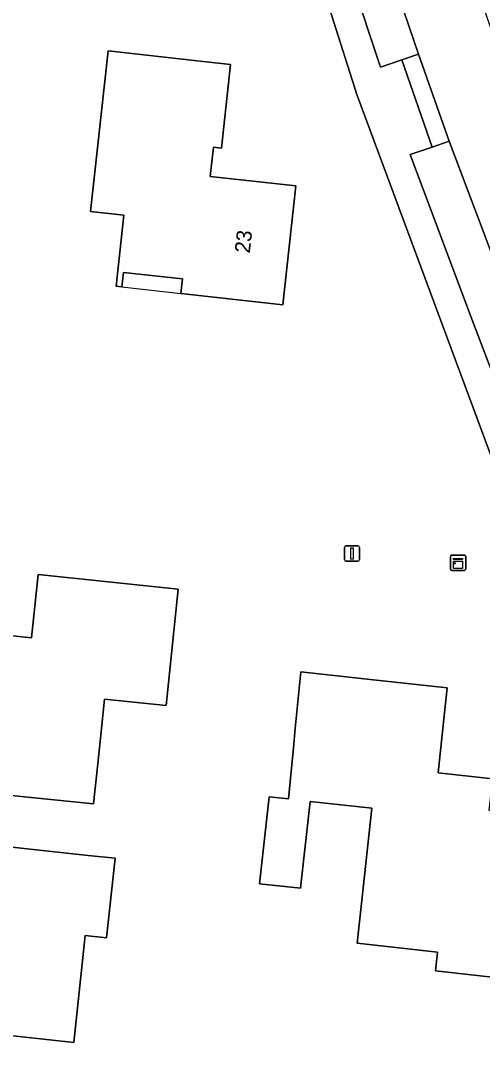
# Model space of a CAD drawing. Extents: x 162396 to 163643, y 386452 to 387406.
# Drawn here: x 163008.7 to 163039, y 386979.1 to 387046.4 of the extents above; entities that cross this region are included whole.
import ezdxf

# ---------------------------------------------------------------- set-up
doc = ezdxf.new("R2010")
doc.units = 0
for name, color, linetype in [('IMGEO_Berm_groen', 7, 'Continuous'), ('IMGEO_Erf', 7, 'Continuous'), ('IMGEO_Kast', 7, 'Continuous'), ('IMGEO_Lichtmast', 7, 'Continuous'), ('IMGEO_Oever', 7, 'Continuous'), ('IMGEO_Pand', 7, 'Continuous'), ('IMGEO_Pand_nummerreeks', 7, 'Continuous'), ('IMGEO_Pand_overbouw', 7, 'Continuous'), ('IMGEO_Parkeervlak_halfverhard', 7, 'Continuous'), ('IMGEO_Rijbaan_lokaal_gesloten', 7, 'Continuous'), ('IMGEO_Rijbaan_lokaal_open', 7, 'Continuous'), ('IMGEO_Voetpad_open', 7, 'Continuous'), ('IMGEO_Waterloop', 7, 'Continuous')]:
    doc.layers.add(name, color=color, linetype=linetype)

msp = doc.modelspace()

# ---------------------------------------------------------------- linework, layer by layer
at = {"layer": 'IMGEO_Berm_groen'}
msp.add_lwpolyline([(163036.769, 387038.48), (163035.657, 387038.086), (163034.229, 387037.607), (163038.187, 387026.999), (163043.199, 387013.906), (163045.696, 387014.905)], close=True, dxfattribs=at)
msp.add_arc((163673.711, 387260.412), 669.52, 195.657032, 198.713116, dxfattribs=at)
at = {"layer": 'IMGEO_Erf'}
for points in [[(163074.122, 386945.175), (163067.344, 386957.823), (163057.319, 386977.598), (163053.248, 386986.028), (163046.866, 387000), (163042.57, 387009.785), (163041.387, 387012.856), (163030.729, 387041.536), (163024.497, 387061.137), (163016.462, 387091.359)], [(163024.353, 386989.835), (163024.972, 386995.528), (163026.251, 386995.39), (163026.574, 386998.747), (163026.694, 387000), (163027.051, 387003.724), (163031.413, 387003.25), (163036.652, 387002.68), (163036.361, 387000), (163036.046, 386997.103), (163039.606, 386996.715), (163039.383, 386994.664), (163040.293, 386994.565), (163040.71, 386995.245)], [(163042.696, 386995.186), (163042.979, 386994.643), (163043.07, 386994.037), (163042.734, 386990.948), (163046.537, 386990.534), (163045.724, 386983.055), (163040.754, 386983.595), (163035.888, 386984.124), (163036.022, 386985.361), (163030.75, 386985.934), (163031.034, 386988.55), (163031.713, 386994.796), (163027.664, 386995.236), (163027.045, 386989.543), (163024.353, 386989.835)]]:
    msp.add_lwpolyline(points, dxfattribs=at)
for points in [[(163015.325, 387028.935), (163014.951, 387028.977), (163015.465, 387033.634), (163013.282, 387033.875), (163014.443, 387044.395), (163020.66, 387043.708), (163022.459, 387043.509), (163021.855, 387038.038), (163021.326, 387038.097), (163021.114, 387036.177), (163026.736, 387035.556), (163025.875, 387027.765), (163019.192, 387028.502), (163019.298, 387029.464), (163015.431, 387029.891)], [(163007.887, 386995.648), (163008.024, 386996.955), (163008.083, 386997.518), (163004.173, 386997.925), (163004.389, 387000), (163004.854, 387004.455), (163006.285, 387004.306), (163006.487, 387006.25), (163009.415, 387005.945), (163009.848, 387010.094), (163019.028, 387009.138), (163018.234, 387001.519), (163014.197, 387001.94), (163013.995, 387000), (163013.753, 386997.684), (163013.48, 386995.065)], [(163012.922, 386986.451), (163012.178, 386979.446), (163005.794, 386980.124), (163000.821, 386980.652), (163001.193, 386984.16), (163000.832, 386984.198), (163001.081, 386986.548), (163001.475, 386986.507), (163001.599, 386987.674), (163006.567, 386987.146), (163007.118, 386992.336), (163007.535, 386992.292), (163013.129, 386991.698), (163014.882, 386991.512), (163014.328, 386986.302)]]:
    msp.add_lwpolyline(points, close=True, dxfattribs=at)
at = {"layer": 'IMGEO_Kast'}
for p, q in [((163036.857, 387010.441), (163036.857, 387011.282)), ((163036.857, 387011.282), (163036.857, 387010.441)), ((163036.932, 387011.366), (163037.773, 387011.366)), ((163037.773, 387011.366), (163036.932, 387011.366)), ((163037.857, 387011.291), (163037.857, 387010.45)), ((163037.857, 387010.45), (163037.857, 387011.291)), ((163037.782, 387010.366), (163036.941, 387010.366)), ((163036.941, 387010.366), (163037.782, 387010.366))]:
    msp.add_line(p, q, dxfattribs=at)
for points in [[(163037.052, 387011.156), (163037.652, 387011.156), (163037.652, 387011.071), (163037.052, 387011.071), (163037.052, 387011.156)], [(163037.052, 387010.981), (163037.652, 387010.981), (163037.652, 387010.492), (163037.052, 387010.492), (163037.052, 387010.981)]]:
    msp.add_lwpolyline(points, dxfattribs=at)
msp.add_circle((163037.136, 387010.83), 0.0377, dxfattribs=at)
for centre, start, end in [((163036.935, 387011.288), 92.4484, 184.28452), ((163036.935, 387011.288), 92.4484, 184.28452), ((163037.779, 387011.288), 2.4484, 94.28452), ((163037.779, 387011.288), 2.4484, 94.28452), ((163036.935, 387010.444), 182.4484, 274.28452), ((163036.935, 387010.444), 182.4484, 274.28452), ((163037.779, 387010.444), 272.4484, 4.28452), ((163037.779, 387010.444), 272.4484, 4.28452)]:
    msp.add_arc(centre, 0.0779, start, end, dxfattribs=at)
at = {"layer": 'IMGEO_Lichtmast'}
for p, q in [((163029.912, 387011.073), (163029.912, 387011.873)), ((163029.912, 387011.873), (163029.912, 387011.073)), ((163030.012, 387011.973), (163030.802, 387011.973)), ((163030.802, 387011.973), (163030.012, 387011.973)), ((163030.902, 387011.873), (163030.902, 387011.073)), ((163030.902, 387011.073), (163030.902, 387011.873)), ((163030.802, 387010.973), (163030.012, 387010.973)), ((163030.012, 387010.973), (163030.802, 387010.973))]:
    msp.add_line(p, q, dxfattribs=at)
msp.add_lwpolyline([(163030.332, 387011.848), (163030.482, 387011.848), (163030.482, 387011.098), (163030.332, 387011.098), (163030.332, 387011.848)], dxfattribs=at)
for centre, start, end in [((163030.012, 387011.873), 90, 180), ((163030.012, 387011.873), 90, 180), ((163030.802, 387011.873), 0, 90), ((163030.802, 387011.873), 360, 90), ((163030.012, 387011.073), 180, 270), ((163030.012, 387011.073), 180, 270), ((163030.802, 387011.073), 270, 0), ((163030.802, 387011.073), 270, 0)]:
    msp.add_arc(centre, 0.1, start, end, dxfattribs=at)
at = {"layer": 'IMGEO_Oever'}
for centre, radius, start, end in [((163463.172, 387198.833), 440.459, 193.19148, 200.94052), ((163538.673, 387219.391), 520.87, 194.48869, 200.08535)]:
    msp.add_arc(centre, radius, start, end, dxfattribs=at)
at = {"layer": 'IMGEO_Pand'}
for points in [[(163013.282, 387033.875), (163015.465, 387033.634), (163014.951, 387028.977), (163015.325, 387028.935), (163015.431, 387029.891), (163019.298, 387029.464), (163019.192, 387028.502), (163025.875, 387027.765), (163026.736, 387035.556), (163021.114, 387036.177), (163021.326, 387038.097), (163021.855, 387038.038), (163022.459, 387043.509), (163020.66, 387043.708), (163014.443, 387044.395)], [(163014.197, 387001.94), (163018.234, 387001.519), (163019.028, 387009.138), (163009.848, 387010.094), (163009.415, 387005.945), (163006.487, 387006.25), (163006.285, 387004.306), (163004.854, 387004.455), (163004.389, 387000), (163004.173, 386997.925), (163008.083, 386997.518), (163008.024, 386996.955), (163007.887, 386995.648), (163013.48, 386995.065), (163013.753, 386997.684), (163013.995, 387000)], [(163007.535, 386992.292), (163007.118, 386992.336), (163006.567, 386987.146), (163001.599, 386987.674), (163001.475, 386986.507), (163001.081, 386986.548), (163000.832, 386984.198), (163001.193, 386984.16), (163000.821, 386980.652), (163005.794, 386980.124), (163012.178, 386979.446), (163012.922, 386986.451), (163014.328, 386986.302), (163014.882, 386991.512), (163013.129, 386991.698)]]:
    msp.add_lwpolyline(points, close=True, dxfattribs=at)
msp.add_lwpolyline([(163039.606, 386996.715), (163036.046, 386997.103), (163036.361, 387000), (163036.652, 387002.68), (163031.413, 387003.25), (163027.051, 387003.724), (163026.694, 387000), (163026.574, 386998.747), (163026.251, 386995.39), (163024.972, 386995.528), (163024.353, 386989.835), (163027.045, 386989.543), (163027.664, 386995.236), (163031.713, 386994.796), (163031.034, 386988.55), (163030.75, 386985.934), (163036.022, 386985.361), (163035.888, 386984.124), (163040.754, 386983.595)], dxfattribs=at)
at = {"layer": 'IMGEO_Pand_overbouw'}
msp.add_lwpolyline([(163019.298, 387029.464), (163015.431, 387029.891), (163015.325, 387028.935), (163019.192, 387028.502)], close=True, dxfattribs=at)
at = {"layer": 'IMGEO_Parkeervlak_halfverhard'}
msp.add_lwpolyline([(163032.848, 387049.845), (163030.398, 387049.014), (163032.283, 387043.335), (163033.677, 387043.806), (163034.765, 387044.176)], close=True, dxfattribs=at)
at = {"layer": 'IMGEO_Rijbaan_lokaal_gesloten'}
msp.add_lwpolyline([(163020.527, 387092.428), (163022.191, 387085.621), (163023.779, 387079.82), (163025.427, 387073.976), (163032.848, 387049.845), (163034.765, 387044.176), (163036.769, 387038.48), (163045.696, 387014.905), (163048.025, 387009.155), (163051.044, 387001.979)], dxfattribs=at)
msp.add_arc((163673.711, 387260.412), 669.52, 195.657032, 198.713116, dxfattribs=at)
at = {"layer": 'IMGEO_Rijbaan_lokaal_open'}
msp.add_lwpolyline([(163034.765, 387044.176), (163033.677, 387043.806), (163035.657, 387038.086), (163036.769, 387038.48)], close=True, dxfattribs=at)
at = {"layer": 'IMGEO_Voetpad_open'}
for points in [[(163016.462, 387091.359), (163024.497, 387061.137), (163030.729, 387041.536), (163041.387, 387012.856), (163042.57, 387009.785), (163046.866, 387000), (163053.248, 386986.028), (163057.319, 386977.598), (163067.344, 386957.823), (163074.122, 386945.175), (163079.761, 386934.958), (163102.006, 386895.698), (163123.585, 386859.49), (163143.068, 386827.803)], [(163055.369, 386986.116), (163048.634, 387000.913), (163049.965, 387001.496), (163046.946, 387008.701), (163045.502, 387008.094), (163043.199, 387013.906), (163038.187, 387026.999), (163034.229, 387037.607), (163035.657, 387038.086), (163033.677, 387043.806), (163032.283, 387043.335), (163030.398, 387049.014)]]:
    msp.add_lwpolyline(points, dxfattribs=at)
at = {"layer": 'IMGEO_Waterloop'}
for centre, radius, start, end in [((163463.172, 387198.833), 440.459, 193.19148, 200.94052), ((163538.673, 387219.391), 520.87, 194.48869, 200.08535)]:
    msp.add_arc(centre, radius, start, end, dxfattribs=at)

# ---------------------------------------------------------------- texts
at = {"layer": 'IMGEO_Pand_nummerreeks'}
msp.add_text('23', height=1, rotation=83.69371, dxfattribs=at).set_placement((163023.71, 387031.116))

doc.saveas('drawing.dxf')
